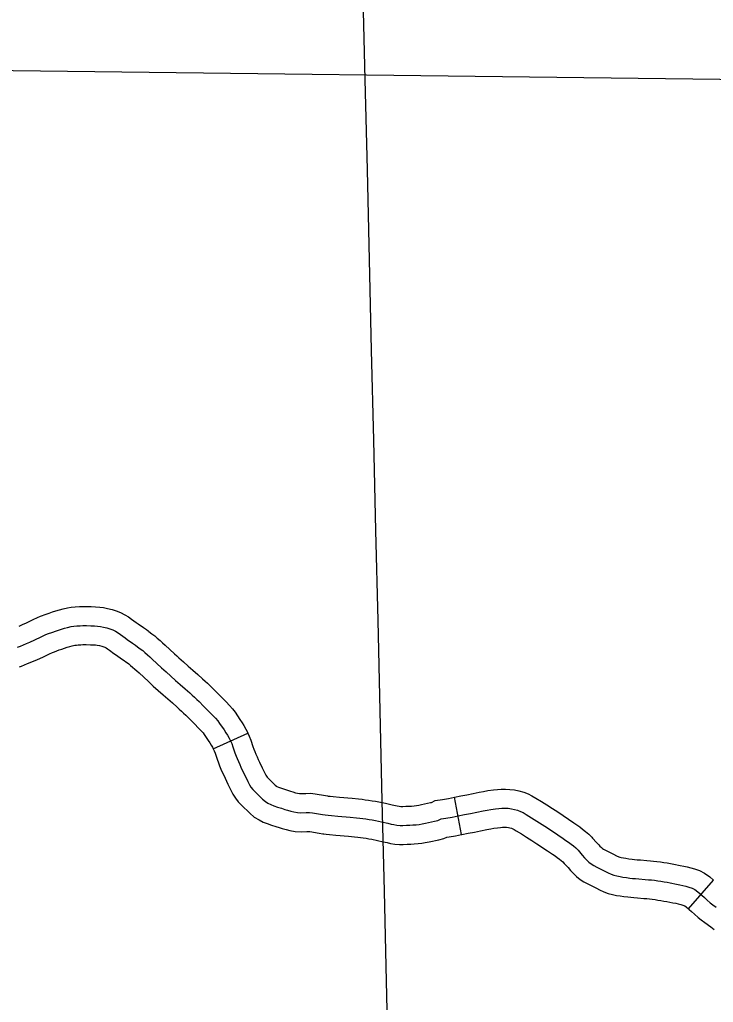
# Model space of a CAD drawing. Extents: x -19 to 366, y -4 to 359.
# Drawn here: x 134.672 to 135.19, y 198.369 to 199.103 of the extents above; entities that cross this region are included whole.
import ezdxf

# ---------------------------------------------------------------- set-up
doc = ezdxf.new("R2010")
doc.units = 0
for name, color, linetype in [('R_Axis Annot', 7, 'Continuous'), ('Sheet Fence', 7, 'Continuous'), ('T_Indications', 7, 'Continuous')]:
    doc.layers.add(name, color=color, linetype=linetype)

msp = doc.modelspace()

# ---------------------------------------------------------------- linework, layer by layer
at = {"layer": 'R_Axis Annot'}
msp.add_lwpolyline([(134.44366, 199.06769), (135.37767, 199.05614)], dxfattribs=at)
at = {"layer": 'Sheet Fence'}
for points in [[(139.44064, 1.53154), (139.25106, 10.14733), (139.06082, 18.76327), (138.86992, 27.37935), (138.67836, 35.99557), (138.48613, 44.61194), (138.29325, 53.22845), (138.09971, 61.84511), (137.9055, 70.46191), (137.71065, 79.07885), (137.51513, 87.69595), (137.31896, 96.31318), (137.12214, 104.93057), (136.92466, 113.54809), (136.72653, 122.16577), (136.52775, 130.78359), (136.32832, 139.40156), (136.12824, 148.01968), (135.9275, 156.63794), (135.72612, 165.25636), (135.5241, 173.87492), (135.32143, 182.49362), (135.11811, 191.11248), (134.91415, 199.73149), (134.70954, 208.35064), (134.50429, 216.96995), (134.2984, 225.5894), (134.09187, 234.209), (133.8847, 242.82876), (133.6769, 251.44866), (133.46845, 260.06872), (133.25937, 268.68892), (133.04965, 277.30928), (132.8393, 285.92978), (132.62831, 294.55044), (132.41669, 303.17125), (132.20444, 311.79221), (131.99156, 320.41333), (131.77805, 329.0346), (131.56391, 337.65601), (131.34914, 346.27759)], [(0, 198.13258), (7.10141, 198.13701), (14.2028, 198.15029), (21.30418, 198.17244), (28.40552, 198.20345), (35.50682, 198.24331), (42.60806, 198.29203), (49.70923, 198.34961), (56.81033, 198.41605), (63.91134, 198.49135), (71.01225, 198.5755), (78.11305, 198.66852), (85.21373, 198.77039), (92.31428, 198.88112), (99.41468, 199.0007), (106.51492, 199.12915), (113.61501, 199.26645), (120.71491, 199.4126), (127.81463, 199.56762), (134.91415, 199.73149), (142.01345, 199.90421), (149.11254, 200.0858), (156.2114, 200.27623), (163.31001, 200.47553), (170.40837, 200.68367), (177.50646, 200.90068), (184.60427, 201.12653), (191.7018, 201.36125), (198.79903, 201.60481), (205.89596, 201.85723), (212.99256, 202.1185), (220.08883, 202.38862), (227.18475, 202.6676), (234.28033, 202.95542), (241.37554, 203.2521), (248.47037, 203.55763), (255.56482, 203.87201), (262.65887, 204.19524), (269.75251, 204.52732), (276.84573, 204.86824), (283.93852, 205.21802), (291.03086, 205.57664), (298.12276, 205.94411), (305.21419, 206.32042), (312.30515, 206.70559), (319.39562, 207.09959), (326.48559, 207.50244), (333.57505, 207.91414), (340.664, 208.33468)], [(0, 189.51617), (7.11214, 189.52059), (14.22427, 189.53386), (21.33637, 189.55597), (28.44845, 189.58693), (35.56048, 189.62672), (42.67245, 189.67537), (49.78436, 189.73285), (56.89619, 189.79918), (64.00793, 189.87436), (71.11958, 189.95838), (78.23111, 190.05124), (85.34253, 190.15294), (92.45381, 190.26349), (99.56495, 190.38288), (106.67593, 190.51112), (113.78675, 190.6482), (120.89739, 190.79412), (128.00785, 190.94888), (135.11811, 191.11248), (142.22816, 191.28493), (149.33799, 191.46621), (156.44759, 191.65634), (163.55694, 191.85531), (170.66605, 192.06312), (177.77489, 192.27977), (184.88345, 192.50526), (191.99173, 192.73959), (199.09971, 192.98276), (206.20739, 193.23477), (213.31474, 193.49561), (220.42177, 193.7653), (227.52845, 194.04382), (234.63479, 194.33118), (241.74076, 194.62738), (248.84635, 194.93241), (255.95157, 195.24628), (263.05638, 195.56898), (270.16079, 195.90052), (277.26478, 196.24089), (284.36834, 196.5901), (291.47147, 196.94814), (298.57414, 197.31501), (305.67635, 197.69072), (312.77809, 198.07525), (319.87934, 198.46862), (326.9801, 198.87082), (334.08035, 199.28185), (341.18009, 199.7017)]]:
    msp.add_spline(points, degree=3, dxfattribs=at)
at = {"layer": 'T_Indications'}
for p, q in [((134.81653, 198.55844), (134.8425, 198.56995)), ((135.00212, 198.49428), (134.99679, 198.52219)), ((135.17152, 198.43891), (135.19014, 198.46036))]:
    msp.add_line(p, q, dxfattribs=at)
for points in [[(134.67159, 198.65003), (134.67407, 198.65108), (134.67717, 198.65247), (134.682, 198.65484), (134.68532, 198.65638), (134.68769, 198.65734), (134.69185, 198.65887), (134.69408, 198.65966), (134.69664, 198.66053), (134.69909, 198.66131), (134.70179, 198.6621), (134.70444, 198.6628), (134.70764, 198.66352), (134.71042, 198.664), (134.71347, 198.66433), (134.71662, 198.6645), (134.71906, 198.66454), (134.72193, 198.66453), (134.72546, 198.66451), (134.72866, 198.66441), (134.73178, 198.66416), (134.73462, 198.66376), (134.73771, 198.66315), (134.74099, 198.66236), (134.74416, 198.66139), (134.74738, 198.66012), (134.75058, 198.6585), (134.75332, 198.6568), (134.75566, 198.65517), (134.75908, 198.65264), (134.76054, 198.65161), (134.76444, 198.64892), (134.76666, 198.64735), (134.76794, 198.64642)], [(134.67042, 198.63424), (134.67264, 198.63512), (134.67702, 198.63691), (134.67973, 198.63805), (134.68322, 198.63961), (134.68812, 198.64202), (134.69097, 198.64334), (134.69282, 198.64409), (134.69668, 198.64551), (134.69874, 198.64624), (134.70109, 198.64704), (134.70325, 198.64773), (134.70559, 198.64842), (134.7078, 198.649)], [(134.7078, 198.649), (134.71041, 198.64958), (134.71239, 198.64993), (134.71461, 198.65017), (134.71712, 198.6503), (134.71915, 198.65034), (134.72185, 198.65032), (134.72519, 198.6503), (134.72787, 198.65022), (134.73022, 198.65003), (134.73227, 198.64975), (134.73468, 198.64927), (134.73723, 198.64866), (134.73948, 198.64797), (134.74156, 198.64715), (134.74361, 198.64611), (134.74551, 198.64493), (134.74737, 198.64363), (134.75077, 198.64112), (134.75241, 198.63996), (134.75631, 198.63727), (134.75841, 198.63579), (134.76015, 198.63453), (134.76212, 198.63305), (134.76389, 198.63165), (134.76561, 198.6302), (134.76748, 198.62858), (134.76914, 198.62707), (134.77097, 198.6254), (134.77786, 198.61892), (134.77972, 198.61721), (134.78135, 198.61571), (134.78488, 198.61257), (134.78843, 198.60946), (134.792, 198.60635), (134.79555, 198.60323), (134.79908, 198.60008), (134.80086, 198.59844), (134.80254, 198.59688), (134.80425, 198.59528), (134.80598, 198.59363), (134.80935, 198.59031), (134.81267, 198.58695), (134.81597, 198.58355), (134.81817, 198.58122), (134.81994, 198.5792), (134.82139, 198.57733), (134.82474, 198.57243), (134.8261, 198.5703), (134.82725, 198.56842), (134.82847, 198.56629), (134.82948, 198.56427), (134.83037, 198.56226), (134.83127, 198.5599), (134.83282, 198.55543), (134.8337, 198.55297), (134.8345, 198.55099), (134.83539, 198.54885), (134.83636, 198.54665), (134.83732, 198.54453), (134.83833, 198.54235), (134.84036, 198.53807), (134.84243, 198.53381), (134.84363, 198.53152), (134.84478, 198.52972), (134.84613, 198.528), (134.84784, 198.52614), (134.85341, 198.52071), (134.85557, 198.51888), (134.8575, 198.51771), (134.85966, 198.51669), (134.86184, 198.51583), (134.86464, 198.51487), (134.86761, 198.5139), (134.87014, 198.51309), (134.87215, 198.51248), (134.87454, 198.51181), (134.87674, 198.51129), (134.8795, 198.51078), (134.88213, 198.51065), (134.88613, 198.51088), (134.88845, 198.5109), (134.89082, 198.51065), (134.89809, 198.50932), (134.90016, 198.50904), (134.90241, 198.50879), (134.90484, 198.50854), (134.90954, 198.5081), (134.91897, 198.50726), (134.92367, 198.5068), (134.92617, 198.50652), (134.92835, 198.50626), (134.93061, 198.50594), (134.93304, 198.50556), (134.93523, 198.50519), (134.93768, 198.50474), (134.94233, 198.50385), (134.94693, 198.50275), (134.94956, 198.50212), (134.95154, 198.5017)], [(134.76794, 198.64642), (134.76858, 198.64596), (134.7708, 198.64429), (134.77287, 198.64265), (134.77483, 198.641), (134.77691, 198.63921), (134.77872, 198.63756), (134.78063, 198.6358), (134.78754, 198.62932), (134.78933, 198.62767), (134.79087, 198.62626), (134.79428, 198.62321), (134.79777, 198.62015), (134.80135, 198.61704), (134.80497, 198.61386), (134.80862, 198.61061), (134.81051, 198.60887), (134.81225, 198.60726), (134.81402, 198.60559), (134.81586, 198.60383), (134.81938, 198.60037), (134.82282, 198.59689), (134.82623, 198.59338), (134.82869, 198.59077), (134.8309, 198.58825), (134.83287, 198.58571), (134.83658, 198.58027), (134.83814, 198.57783), (134.83947, 198.57566), (134.841, 198.573), (134.84233, 198.57032), (134.8425, 198.56995)], [(134.672, 198.61965), (134.67326, 198.62012), (134.67557, 198.621), (134.67794, 198.62194), (134.68246, 198.62379), (134.6854, 198.62502), (134.68926, 198.62676), (134.69423, 198.6292), (134.69662, 198.6303), (134.69794, 198.63084), (134.70151, 198.63215), (134.7034, 198.63282), (134.70553, 198.63355), (134.7074, 198.63415), (134.7094, 198.63473), (134.71117, 198.6352), (134.71318, 198.63565), (134.71437, 198.63585), (134.71575, 198.636), (134.71762, 198.6361), (134.71925, 198.63613), (134.72178, 198.63612), (134.72493, 198.6361), (134.72708, 198.63603), (134.72867, 198.63591), (134.72992, 198.63573), (134.73164, 198.63539), (134.73347, 198.63495), (134.73479, 198.63455), (134.73574, 198.63417), (134.73663, 198.63372), (134.7377, 198.63306), (134.73909, 198.63209), (134.74245, 198.62961), (134.74428, 198.62832), (134.74817, 198.62562), (134.75016, 198.62422), (134.75132, 198.62338)], [(134.75132, 198.62338), (134.75172, 198.62309), (134.75343, 198.62181), (134.7549, 198.62064), (134.75639, 198.61939), (134.75806, 198.61794), (134.75956, 198.61658), (134.7613, 198.61499), (134.76819, 198.60852), (134.7701, 198.60675), (134.77183, 198.60517), (134.77547, 198.60193), (134.77908, 198.59876), (134.78265, 198.59565), (134.78614, 198.59259), (134.78955, 198.58955), (134.79122, 198.58802), (134.79284, 198.58651), (134.79448, 198.58496), (134.7961, 198.58342), (134.79932, 198.58026), (134.80252, 198.57701), (134.80571, 198.57373), (134.80765, 198.57167), (134.80898, 198.57016), (134.80991, 198.56896), (134.81289, 198.56459), (134.81406, 198.56276), (134.81502, 198.56118), (134.81595, 198.55957), (134.81663, 198.55821), (134.81653, 198.55843)], [(134.8425, 198.56995), (134.84351, 198.56768), (134.84462, 198.56477), (134.84622, 198.56015), (134.84699, 198.55801), (134.84765, 198.55636), (134.84845, 198.55444), (134.84933, 198.55244), (134.85023, 198.55045), (134.85119, 198.54838), (134.85316, 198.54422), (134.85511, 198.54022), (134.85594, 198.53864), (134.85638, 198.53795), (134.85695, 198.53723), (134.85804, 198.53604), (134.86297, 198.53122), (134.86388, 198.53045), (134.86422, 198.53025), (134.86531, 198.52973), (134.86676, 198.52916), (134.86916, 198.52833), (134.87198, 198.52741), (134.87437, 198.52665), (134.87612, 198.52612), (134.87809, 198.52557), (134.87966, 198.5252), (134.88114, 198.52492), (134.88207, 198.52488), (134.88567, 198.52508), (134.88914, 198.52511), (134.89284, 198.52472), (134.90033, 198.52335), (134.9019, 198.52313), (134.90242, 198.52308)], [(134.81653, 198.55844), (134.81723, 198.55685), (134.81792, 198.55504), (134.81943, 198.5507), (134.82042, 198.54794), (134.82135, 198.54562), (134.82233, 198.54326), (134.82339, 198.54086), (134.82441, 198.5386), (134.82547, 198.53631), (134.82755, 198.53193), (134.82975, 198.52741), (134.83133, 198.52439), (134.83318, 198.52149), (134.83531, 198.51878), (134.83765, 198.51624), (134.84384, 198.5102), (134.84726, 198.5073), (134.85078, 198.50518), (134.85401, 198.50365), (134.85693, 198.5025), (134.86013, 198.5014), (134.86324, 198.50038), (134.86592, 198.49952), (134.86818, 198.49884), (134.87099, 198.49805), (134.87381, 198.49739), (134.87786, 198.49664), (134.88219, 198.49643), (134.88658, 198.49668), (134.88776, 198.49669), (134.88881, 198.49658), (134.89584, 198.49529), (134.89841, 198.49494), (134.89931, 198.49484)], [(134.99679, 198.52219), (134.9969, 198.52221), (135.00146, 198.52311), (135.00606, 198.52404), (135.01073, 198.52498), (135.01532, 198.52588), (135.01851, 198.52654), (135.02175, 198.52715), (135.02588, 198.52768), (135.02891, 198.52797), (135.03162, 198.52814), (135.03484, 198.5282), (135.03803, 198.52805), (135.0415, 198.52764), (135.04494, 198.52695), (135.04848, 198.52594), (135.05179, 198.52463), (135.05468, 198.52321), (135.05747, 198.5216), (135.06173, 198.51899), (135.06584, 198.51644), (135.06995, 198.51382), (135.07403, 198.51116), (135.08201, 198.50584), (135.08603, 198.50312), (135.08827, 198.50157), (135.09033, 198.50008), (135.09251, 198.49843), (135.09469, 198.49671), (135.09704, 198.49467), (135.09937, 198.49233), (135.1, 198.49163)], [(134.90243, 198.52308), (134.90392, 198.52291), (134.90623, 198.52267), (134.91083, 198.52224), (134.92029, 198.52141), (134.92515, 198.52093), (134.92781, 198.52063), (134.93019, 198.52034), (134.93269, 198.52), (134.93535, 198.51958), (134.93771, 198.51917), (134.9403, 198.5187), (134.94531, 198.51774), (134.95024, 198.51657), (134.9527, 198.51597), (134.9541, 198.51567), (134.95542, 198.51547), (134.95676, 198.51538), (134.95813, 198.51537), (134.96048, 198.51543), (134.96277, 198.51552), (134.96466, 198.51563), (134.96671, 198.51581), (134.96846, 198.51601), (134.97014, 198.51627), (134.97216, 198.51666), (134.97888, 198.51816), (134.97968, 198.51834), (134.98244, 198.51963), (134.98788, 198.52055), (134.9924, 198.52135), (134.99679, 198.52219)], [(134.95154, 198.5017), (134.95384, 198.50134), (134.95622, 198.50118), (134.95825, 198.50116), (134.96095, 198.50123), (134.96348, 198.50133), (134.96568, 198.50146), (134.96814, 198.50167), (134.97038, 198.50193), (134.97257, 198.50228), (134.97505, 198.50275), (134.98194, 198.50429), (134.98427, 198.5048), (134.98672, 198.50595), (134.9903, 198.50656), (134.99497, 198.50738), (134.99961, 198.50827), (135.00425, 198.50918), (135.00886, 198.51011), (135.0135, 198.51104), (135.01814, 198.51196), (135.02127, 198.51261), (135.02397, 198.51312), (135.02744, 198.51356), (135.03002, 198.5138), (135.03219, 198.51394), (135.03465, 198.51398), (135.03688, 198.51389), (135.03926, 198.5136), (135.04157, 198.51314), (135.04391, 198.51247), (135.04605, 198.51163), (135.04799, 198.51067), (135.05021, 198.50939), (135.05426, 198.50691), (135.05827, 198.50442), (135.06225, 198.50188), (135.06622, 198.4993), (135.0741, 198.49404), (135.07801, 198.49139), (135.08007, 198.48997), (135.08188, 198.48866), (135.08382, 198.4872), (135.08562, 198.48578), (135.08734, 198.48427), (135.08905, 198.48256), (135.09224, 198.47901), (135.094, 198.47699), (135.09542, 198.4755), (135.09723, 198.4738), (135.09897, 198.47244), (135.10081, 198.47125), (135.103, 198.47003), (135.1092, 198.46703), (135.11154, 198.46582), (135.11391, 198.46468), (135.11588, 198.46394), (135.11803, 198.46338), (135.12046, 198.46287), (135.1226, 198.46252), (135.12515, 198.46216), (135.12781, 198.46183), (135.12985, 198.46161), (135.13199, 198.4614), (135.13455, 198.46119), (135.13928, 198.46081), (135.14182, 198.46059), (135.14398, 198.46038), (135.14622, 198.46012), (135.14866, 198.45979), (135.15092, 198.45944), (135.15333, 198.45906), (135.15557, 198.45867), (135.158, 198.45823), (135.16264, 198.45735), (135.16509, 198.45686), (135.16726, 198.45637), (135.16956, 198.45577), (135.1718, 198.45511), (135.17429, 198.45423), (135.17619, 198.45333), (135.17859, 198.45159), (135.18151, 198.44905), (135.18345, 198.44729), (135.18555, 198.44539), (135.18786, 198.44337), (135.18965, 198.44194), (135.19227, 198.43997)], [(134.89931, 198.49484), (134.90091, 198.49466), (134.90345, 198.4944), (134.90825, 198.49395), (134.91765, 198.49312), (134.92219, 198.49267), (134.92452, 198.49241), (134.92651, 198.49217), (134.92854, 198.49189), (134.93073, 198.49155), (134.93275, 198.4912), (134.93507, 198.49078), (134.93935, 198.48995), (134.94362, 198.48894), (134.94641, 198.48826), (134.94897, 198.48772), (134.95227, 198.48721), (134.95567, 198.48698), (134.95838, 198.48695), (134.96142, 198.48703), (134.96419, 198.48715), (134.9667, 198.4873), (134.96956, 198.48754), (134.9723, 198.48786), (134.975, 198.48828), (134.97794, 198.48884), (134.985, 198.49042), (134.98885, 198.49126), (134.991, 198.49227), (134.99272, 198.49256), (134.99754, 198.49341), (135.00212, 198.49428)], [(135.00211, 198.49428), (135.00231, 198.49432), (135.00703, 198.49525), (135.01166, 198.49619), (135.01627, 198.49711), (135.02095, 198.49804), (135.02402, 198.49867), (135.0262, 198.49908), (135.02901, 198.49944), (135.03112, 198.49964), (135.03277, 198.49974), (135.03447, 198.49977), (135.03573, 198.49972), (135.03702, 198.49957), (135.0382, 198.49933), (135.03935, 198.499), (135.0403, 198.49862), (135.04131, 198.49813), (135.04295, 198.49718), (135.0468, 198.49482), (135.0507, 198.49239), (135.05456, 198.48994), (135.0584, 198.48744), (135.06618, 198.48225), (135.07, 198.47967), (135.07187, 198.47838), (135.07344, 198.47724), (135.07513, 198.47596), (135.07655, 198.47484), (135.07765, 198.47388), (135.07873, 198.4728), (135.07884, 198.47268)], [(135.1, 198.49163), (135.10287, 198.48843), (135.1045, 198.48657), (135.10544, 198.48557), (135.10648, 198.4846), (135.10723, 198.48401), (135.10813, 198.48343), (135.10955, 198.48265), (135.11558, 198.47973), (135.11789, 198.47852), (135.11949, 198.47776), (135.12019, 198.4775), (135.12127, 198.47721), (135.12306, 198.47684), (135.12474, 198.47656), (135.12701, 198.47625), (135.12946, 198.47594), (135.1313, 198.47574), (135.13326, 198.47555), (135.13571, 198.47535), (135.14046, 198.47497), (135.14313, 198.47474), (135.1455, 198.4745), (135.148, 198.47421), (135.1507, 198.47384), (135.15312, 198.47348), (135.15566, 198.47307), (135.15803, 198.47266), (135.16057, 198.4722), (135.16535, 198.4713), (135.16805, 198.47076), (135.17063, 198.47017), (135.17337, 198.46946), (135.17618, 198.46863), (135.17972, 198.46738), (135.18349, 198.46558), (135.18743, 198.46272), (135.19014, 198.46036)], [(135.07884, 198.47268), (135.08161, 198.46959), (135.08351, 198.46742), (135.0854, 198.46542), (135.08797, 198.46301), (135.09072, 198.46086), (135.09349, 198.45906), (135.09646, 198.45742), (135.10283, 198.45434), (135.10518, 198.45311), (135.10834, 198.4516), (135.11157, 198.45038), (135.11478, 198.44954), (135.11786, 198.4489), (135.12046, 198.44848), (135.12328, 198.44808), (135.12616, 198.44772), (135.1284, 198.44748), (135.13072, 198.44725), (135.1334, 198.44703), (135.1381, 198.44666), (135.14051, 198.44645), (135.14247, 198.44626), (135.14443, 198.44603), (135.14663, 198.44573), (135.14873, 198.44541), (135.15099, 198.44504), (135.1531, 198.44468), (135.15542, 198.44426), (135.15993, 198.44341), (135.16213, 198.44297), (135.1639, 198.44257), (135.16574, 198.44209), (135.16743, 198.44159), (135.16886, 198.44109), (135.16889, 198.44107), (135.16974, 198.44045), (135.17152, 198.43891)], [(135.17152, 198.43891), (135.17209, 198.43841), (135.17392, 198.43676), (135.17609, 198.43479), (135.17875, 198.43246), (135.18096, 198.4307), (135.18386, 198.42852), (135.18835, 198.4253), (135.19071, 198.42352)]]:
    msp.add_lwpolyline(points, dxfattribs=at)

doc.saveas('drawing.dxf')
